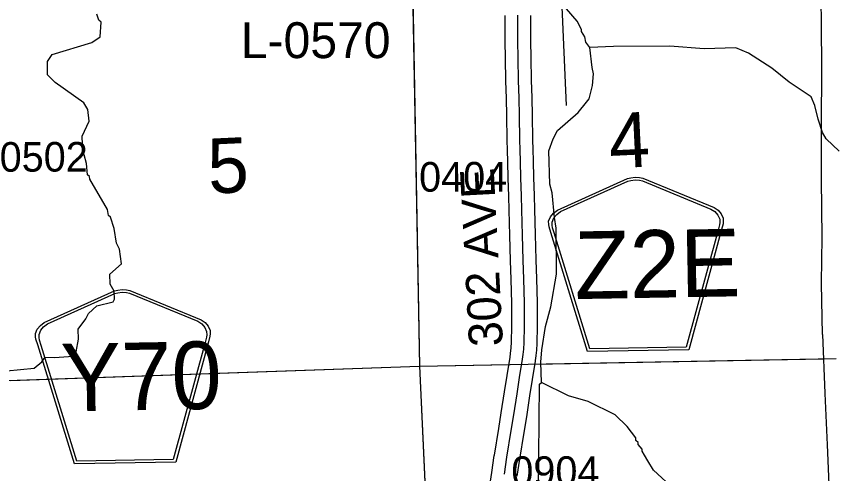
# Model space of a CAD drawing. Extents: x 128.7 to 185.5, y -21.4 to 12.6.
# Drawn here: x 153.067 to 154.996, y -2.311 to -1.229 of the extents above; entities that cross this region are included whole.
import ezdxf

# ---------------------------------------------------------------- set-up
doc = ezdxf.new("R2010")
doc.units = 0
for name, color, linetype in [('tdCoDirctArrow', 7, 'Continuous'), ('tdCoHydroRiver', 7, 'Continuous'), ('tdCoSecRdNmbr', 7, 'Continuous'), ('tdCoSecRdTxt', 7, 'Continuous'), ('tdCoSecRteBand', 7, 'Continuous'), ('tdCoSecRteCL', 7, 'Continuous'), ('tdCoSectLine', 7, 'Continuous'), ('tdCoSectLinePart', 7, 'Continuous'), ('tdCoSectNmbr', 7, 'Continuous'), ('tdCoShieldCoRte', 7, 'Continuous'), ('tdCoShieldCoRteHrd', 7, 'Continuous'), ('tdCoStrucSecCoName', 7, 'Continuous'), ('tdCoSurfAsphalt', 7, 'Continuous')]:
    doc.layers.add(name, color=color, linetype=linetype)

msp = doc.modelspace()

# ---------------------------------------------------------------- linework, layer by layer
at = {"layer": 'tdCoDirctArrow'}
msp.add_lwpolyline([(154.3668, -1.4396), (154.3558, -1.1879), (154.3566, -1.1806), (154.3585, -1.1747), (154.3615, -1.1683), (154.3658, -1.1626), (154.3711, -1.1576), (154.3767, -1.1538), (154.3826, -1.1509), (154.3899, -1.1492), (154.4045, -1.1488), (154.7881, -1.1344)], dxfattribs=at)
at = {"layer": 'tdCoHydroRiver'}
for points in [[(154.3011, -2.3546), (154.3033, -2.0989), (154.308, -2.0955), (154.3063, -2.0467), (154.3085, -2.0182), (154.3176, -1.9626), (154.3302, -1.9164), (154.3433, -1.8387), (154.3427, -1.7298), (154.3387, -1.7047), (154.3335, -1.6465), (154.3281, -1.6261), (154.3254, -1.5473), (154.3355, -1.5186), (154.3458, -1.4993), (154.3949, -1.4566), (154.4146, -1.4322), (154.4206, -1.4241), (154.429, -1.3923), (154.4312, -1.3653), (154.4275, -1.3497), (154.4227, -1.3025), (154.4128, -1.2902), (154.4108, -1.2777), (154.4025, -1.2653), (154.4023, -1.2606), (154.3922, -1.2404), (154.3675, -1.2113)], [(153.0114, -2.0707), (153.1089, -2.061), (153.1274, -2.0462), (153.1349, -2.0349), (153.157, -2.0357), (153.2011, -2.0326), (153.2086, -2.0229), (153.2139, -1.9927), (153.2131, -1.9691), (153.2312, -1.9448), (153.2371, -1.9319), (153.257, -1.9139), (153.2961, -1.9047), (153.299, -1.8983), (153.2984, -1.8793), (153.2883, -1.8623), (153.2875, -1.8387), (153.3151, -1.8141), (153.3107, -1.7795), (153.3039, -1.7655), (153.298, -1.731), (153.2892, -1.7045), (153.2843, -1.6999), (153.2823, -1.6858), (153.2404, -1.6146), (153.2401, -1.6083), (153.2352, -1.6038), (153.2327, -1.577), (153.2273, -1.5567), (153.224, -1.5521), (153.2226, -1.5126), (153.2388, -1.4774), (153.2362, -1.4491), (153.2262, -1.4336), (153.1583, -1.3855), (153.1403, -1.3671), (153.1408, -1.3356), (153.1513, -1.3194), (153.245, -1.2909), (153.2651, -1.2776), (153.267, -1.2428), (153.2621, -1.2383), (153.2569, -1.2242)], [(155.0117, -1.548), (154.9807, -1.5191), (154.9723, -1.5036), (154.9617, -1.4724), (154.9542, -1.4396), (154.9456, -1.4194), (154.8938, -1.3849), (154.8529, -1.3519), (154.7977, -1.3162), (154.7671, -1.3032), (154.6927, -1.3062), (154.6116, -1.2999), (154.4784, -1.3005), (154.4227, -1.3025)], [(154.6222, -2.3479), (154.5732, -2.3023), (154.5598, -2.2807), (154.5514, -2.2668), (154.5463, -2.2575), (154.5459, -2.2527), (154.5369, -2.2417), (154.5365, -2.2369), (154.5313, -2.2322), (154.5307, -2.2257), (154.5107, -2.1989), (154.4824, -2.1713), (154.4186, -2.1398), (154.3717, -2.127), (154.308, -2.0955)]]:
    msp.add_lwpolyline(points, dxfattribs=at)
at = {"layer": 'tdCoSecRteBand'}
for points in [[(154.9892, -2.3551), (154.9838, -2.2428), (154.9838, -2.2427), (154.9838, -2.2427), (154.9783, -2.1209), (154.9783, -2.1208), (154.9783, -2.1207), (154.9727, -1.9819), (154.9726, -1.9816), (154.9726, -1.9813), (154.9702, -1.8607), (154.9702, -1.8603), (154.9702, -1.8598), (154.9712, -1.7525), (154.9702, -1.6147), (154.9702, -1.6146), (154.9702, -1.6146), (154.9697, -1.4871), (154.9697, -1.487), (154.9697, -1.4868), (154.9704, -1.3531), (154.9699, -1.247), (154.9692, -1.1875)], [(154.1836, -2.354), (154.1907, -2.3079), (154.1966, -2.2678), (154.1966, -2.2675), (154.1967, -2.2673), (154.2071, -2.2038), (154.213, -2.1668), (154.2208, -2.1176), (154.2266, -2.0786), (154.2267, -2.0783), (154.2267, -2.0781), (154.2338, -2.0358), (154.235, -2.0257), (154.2361, -2.0136), (154.2373, -1.9991), (154.2378, -1.9627), (154.2377, -1.9073), (154.2362, -1.8515), (154.2362, -1.8515), (154.2362, -1.8514), (154.2351, -1.807), (154.2332, -1.7474), (154.2313, -1.6877), (154.2313, -1.6875), (154.2313, -1.6874), (154.2305, -1.6546), (154.2293, -1.6118), (154.2293, -1.6117), (154.2293, -1.6115), (154.2286, -1.573), (154.2275, -1.546), (154.2275, -1.5457), (154.2275, -1.5454), (154.227, -1.5222), (154.227, -1.5221), (154.227, -1.5221), (154.2258, -1.4639), (154.225, -1.4236), (154.224, -1.3814), (154.224, -1.3813), (154.224, -1.3812), (154.2231, -1.3292), (154.2231, -1.3291), (154.2231, -1.3291), (154.2224, -1.2869), (154.2224, -1.2867), (154.2224, -1.2865), (154.2224, -1.253), (154.222, -1.2267)], [(154.282, -1.2271), (154.2824, -1.2523), (154.2824, -1.2525), (154.2824, -1.2527), (154.2824, -1.2862), (154.2831, -1.3282), (154.284, -1.3801), (154.285, -1.4222), (154.285, -1.4222), (154.285, -1.4223), (154.2858, -1.4627), (154.2858, -1.4627), (154.2858, -1.4627), (154.2869, -1.5208), (154.2875, -1.5438), (154.2886, -1.5709), (154.2886, -1.5713), (154.2886, -1.5717), (154.2892, -1.6103), (154.2905, -1.6529), (154.2905, -1.653), (154.2905, -1.653), (154.2913, -1.6858), (154.2932, -1.7455), (154.2951, -1.8052), (154.2951, -1.8053), (154.2951, -1.8054), (154.2962, -1.85), (154.2977, -1.9061), (154.2977, -1.9065), (154.2977, -1.9068), (154.2978, -1.9628), (154.2978, -1.9631), (154.2978, -1.9634), (154.2973, -2.001), (154.2972, -2.002), (154.2972, -2.003), (154.2959, -2.0186), (154.2959, -2.0187), (154.2959, -2.0188), (154.2947, -2.0314), (154.2947, -2.0318), (154.2947, -2.0323), (154.2933, -2.0435), (154.2933, -2.0443), (154.2931, -2.045), (154.2859, -2.0878), (154.2801, -2.1266), (154.2801, -2.1267), (154.2801, -2.1268), (154.2723, -2.1762), (154.2723, -2.1762), (154.2723, -2.1762), (154.2664, -2.2133), (154.2664, -2.2134), (154.2663, -2.2135), (154.2559, -2.2767), (154.2501, -2.3167)]]:
    msp.add_lwpolyline(points, dxfattribs=at)
at = {"layer": 'tdCoSecRteCL'}
msp.add_lwpolyline([(154.2204, -2.3124), (154.2263, -2.2721), (154.2367, -2.2086), (154.2426, -2.1715), (154.2504, -2.1221), (154.2563, -2.0831), (154.2635, -2.04), (154.2649, -2.0288), (154.266, -2.0162), (154.2673, -2.0006), (154.2678, -1.9629), (154.2677, -1.9069), (154.2662, -1.8507), (154.2651, -1.8062), (154.2632, -1.7464), (154.2613, -1.6867), (154.2605, -1.6538), (154.2593, -1.611), (154.2586, -1.5721), (154.2575, -1.5447), (154.257, -1.5215), (154.2558, -1.4633), (154.255, -1.4229), (154.254, -1.3807), (154.2531, -1.3286), (154.2524, -1.2865), (154.2524, -1.2527), (154.252, -1.2262)], dxfattribs=at)
at = {"layer": 'tdCoSectLine'}
for points in [[(154.0014, -1.05), (154.0196, -2.0568)], [(154.0196, -2.0568), (155.0045, -2.0384)], [(153.023, -2.0916), (154.0196, -2.0568)], [(154.0196, -2.0568), (154.0665, -3.0658)]]:
    msp.add_lwpolyline(points, dxfattribs=at)
at = {"layer": 'tdCoSectLinePart'}
for points in [[(154.0019, -1.0799), (154.0196, -2.0568)], [(154.2917, -2.0517), (154.9748, -2.039)], [(153.0531, -2.0905), (154.0196, -2.0568)], [(154.0196, -2.0568), (154.2308, -2.0529)], [(154.0196, -2.0568), (154.0441, -2.585)]]:
    msp.add_lwpolyline(points, dxfattribs=at)
at = {"layer": 'tdCoShieldCoRte'}
for points in [[(153.2043, -2.2875), (153.1175, -2.0061), (153.1133, -1.993), (153.1125, -1.9871), (153.1124, -1.9793), (153.1164, -1.9689), (153.1236, -1.9603), (153.133, -1.9535), (153.299, -1.8782), (153.3065, -1.8765), (153.3169, -1.8754), (153.3273, -1.8761), (153.3349, -1.8776), (153.5034, -1.947), (153.5131, -1.9535), (153.5205, -1.9619), (153.5249, -1.9721), (153.5251, -1.9799), (153.5244, -1.9858), (153.5208, -1.9991), (153.4438, -2.2833)], [(153.2101, -2.2811), (153.1255, -2.0073), (153.1216, -1.9947), (153.1208, -1.9891), (153.1207, -1.9815), (153.1246, -1.9716), (153.1314, -1.9633), (153.1405, -1.9567), (153.2998, -1.8845), (153.307, -1.8828), (153.317, -1.8818), (153.327, -1.8825), (153.3343, -1.8839), (153.4961, -1.9505), (153.5054, -1.9568), (153.5125, -1.9648), (153.5167, -1.9746), (153.5169, -1.9821), (153.5163, -1.9878), (153.5128, -2.0005), (153.4378, -2.2771)]]:
    msp.add_lwpolyline(points, close=True, dxfattribs=at)
at = {"layer": 'tdCoShieldCoRteHrd'}
for points in [[(154.4169, -2.0218), (154.3301, -1.7404), (154.326, -1.7273), (154.3251, -1.7214), (154.325, -1.7136), (154.329, -1.7032), (154.3362, -1.6946), (154.3456, -1.6878), (154.5116, -1.6125), (154.5191, -1.6107), (154.5295, -1.6096), (154.5399, -1.6104), (154.5475, -1.6119), (154.716, -1.6813), (154.7257, -1.6878), (154.7331, -1.6962), (154.7375, -1.7064), (154.7377, -1.7142), (154.7371, -1.7201), (154.7334, -1.7333), (154.6564, -2.0176)], [(154.4227, -2.0154), (154.3381, -1.7415), (154.3342, -1.729), (154.3334, -1.7233), (154.3333, -1.7158), (154.3372, -1.7058), (154.344, -1.6976), (154.3531, -1.691), (154.5124, -1.6188), (154.5196, -1.6171), (154.5296, -1.616), (154.5396, -1.6167), (154.5469, -1.6182), (154.7087, -1.6848), (154.718, -1.691), (154.7251, -1.6991), (154.7293, -1.7089), (154.7295, -1.7164), (154.7289, -1.7221), (154.7254, -1.7348), (154.6504, -2.0114)]]:
    msp.add_lwpolyline(points, close=True, dxfattribs=at)
at = {"layer": 'tdCoSurfAsphalt'}
msp.add_lwpolyline([(154.2204, -2.3124), (154.2263, -2.2721), (154.2367, -2.2086), (154.2426, -2.1715), (154.2504, -2.1221), (154.2563, -2.0831), (154.2635, -2.04), (154.2649, -2.0288), (154.266, -2.0162), (154.2673, -2.0006), (154.2678, -1.9629), (154.2677, -1.9069), (154.2662, -1.8507), (154.2651, -1.8062), (154.2632, -1.7464), (154.2613, -1.6867), (154.2605, -1.6538), (154.2593, -1.611), (154.2586, -1.5721), (154.2575, -1.5447), (154.257, -1.5215), (154.2558, -1.4633), (154.255, -1.4229), (154.254, -1.3807), (154.2531, -1.3286), (154.2524, -1.2865), (154.2524, -1.2527), (154.252, -1.2262)], dxfattribs=at)

# ---------------------------------------------------------------- texts
at = {"layer": 'tdCoSecRdNmbr'}
for s, rotation, p in [('0502', 0.1162, (153.0275, -1.5966)), ('0404', 0.117, (154.0189, -1.6438)), ('0904', 0.1171, (154.2369, -2.34))]:
    msp.add_text(s, height=0.07, rotation=rotation, dxfattribs=at).set_placement(p)
at = {"layer": 'tdCoSecRdTxt'}
msp.add_text('302 AVE', height=0.08, rotation=93, dxfattribs=at).set_placement((154.2172, -2.0082))
at = {"layer": 'tdCoSectNmbr'}
for s, rotation, p in [('4', 2.6693, (154.47, -1.5888)), ('5', 2.6689, (153.5219, -1.6487))]:
    msp.add_text(s, height=0.13, rotation=rotation, dxfattribs=at).set_placement(p)
at = {"layer": 'tdCoShieldCoRte'}
msp.add_text('Y70', height=0.16, rotation=1, dxfattribs=at).set_placement((153.173, -2.1638))
at = {"layer": 'tdCoShieldCoRteHrd'}
msp.add_text('Z2E', height=0.16, rotation=1, dxfattribs=at).set_placement((154.3873, -1.898))
at = {"layer": 'tdCoStrucSecCoName'}
msp.add_text('L-0570', height=0.085, dxfattribs=at).set_placement((153.5974, -1.328))

doc.saveas('drawing.dxf')
